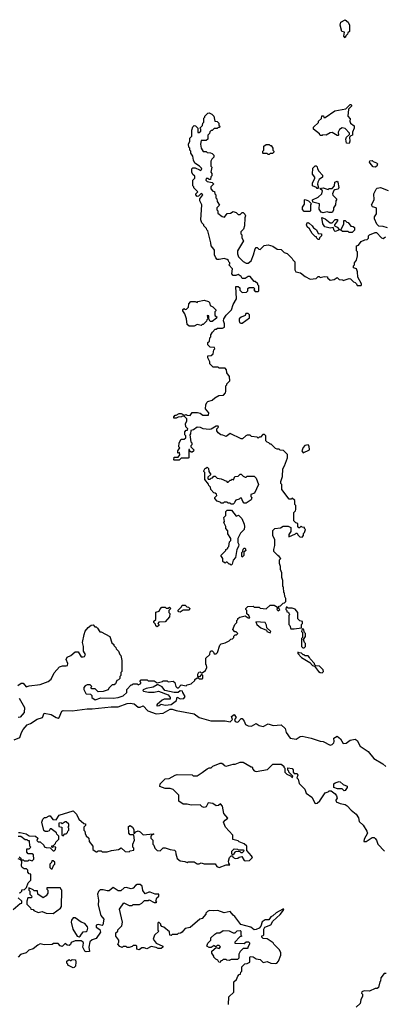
# Model space of a CAD drawing. Extents: x 1861455 to 2058065, y 200073 to 437907.
# Tile 346 of 574: x 1971100 to 1974746, y 316812 to 326670. Entities that reach past the tile are written whole.
import ezdxf

# ---------------------------------------------------------------- set-up
doc = ezdxf.new("R2010")
doc.units = 0

msp = doc.modelspace()

# ---------------------------------------------------------------- linework, layer by layer
at = {"layer": '0CON05XD'}
for points in [[(1974355, 326490), (1974342.5, 326505), (1974350, 326545), (1974321.7, 326551.7), (1974306.7, 326615), (1974312.5, 326645), (1974355, 326670), (1974386.2, 326645), (1974400, 326615), (1974397, 326553), (1974381.7, 326538.3), (1974380, 326525), (1974361.7, 326508.3), (1974355, 326490)], [(1974395, 325430), (1974370, 325435), (1974362.5, 325475), (1974370, 325495), (1974398.3, 325521.7), (1974400, 325535), (1974355, 325580), (1974325, 325586.7), (1974300, 325570), (1974286.7, 325545), (1974290, 325515), (1974285, 325510), (1974275, 325510), (1974225, 325540), (1974205, 325537.5), (1974165, 325512.5), (1974132.5, 325517.5), (1974125, 325510), (1974105, 325510), (1974098.3, 325528.3), (1974040, 325575), (1974040, 325595), (1974088.3, 325641.7), (1974090, 325655), (1974118.3, 325681.7), (1974121.7, 325708.3), (1974138.3, 325708.3), (1974141.7, 325691.7), (1974155, 325690), (1974253, 325757), (1974361.7, 325778.3), (1974405, 325820), (1974415, 325820), (1974420, 325815), (1974417.5, 325805), (1974390, 325775), (1974382.5, 325705), (1974406.4, 325676.4), (1974403.3, 325655), (1974410, 325635), (1974445, 325607.5), (1974446.2, 325585), (1974430, 325545), (1974430, 325515), (1974411.7, 325508.3), (1974400, 325495), (1974402.5, 325455), (1974395, 325430)], [(1972877, 322737), (1972905, 322730), (1972930.7, 322710.7), (1972989.3, 322710.7), (1972990, 322735), (1972957.5, 322775), (1972960, 322815), (1972973, 322837), (1972983, 322847), (1973025, 322860), (1973050, 322885), (1973093, 322907), (1973138.3, 322911.7), (1973157, 322933), (1973161.7, 322948.3), (1973160, 323005), (1973170, 323015), (1973170, 323025), (1973200, 323055), (1973197, 323097), (1973170, 323135), (1973167.5, 323165), (1973155, 323180), (1973095, 323180), (1973085, 323190), (1973035, 323190), (1973003, 323223), (1973002.5, 323245), (1972980, 323285), (1972980, 323305), (1973015, 323307.5), (1973036.4, 323323.6), (1973040, 323365), (1973050, 323375), (1973047, 323387), (1973005, 323390), (1972982.5, 323415), (1972983, 323437), (1972997, 323453), (1973000, 323485), (1973010, 323495), (1973010, 323515), (1973027, 323543), (1973055, 323570), (1973065, 323570), (1973078.3, 323581.7), (1973129.3, 323580.7), (1973147, 323593), (1973147.5, 323625), (1973137.5, 323655), (1973142.5, 323675), (1973165, 323712.5), (1973217.5, 323765), (1973235, 323820), (1973267.5, 323875), (1973261.7, 323998.3), (1973285, 324000), (1973300, 323985), (1973301.7, 323961.7), (1973325, 323940), (1973368.3, 323941.7), (1973380, 323955), (1973381.7, 323978.3), (1973395, 323990), (1973438.3, 323988.3), (1973450, 323975), (1973440, 323965), (1973455, 323950), (1973485, 323950), (1973490, 323955), (1973490, 324005), (1973480, 324015), (1973480, 324025), (1973455, 324050), (1973445, 324050), (1973405, 324100), (1973385, 324100), (1973355, 324080), (1973325, 324080), (1973315, 324100), (1973285, 324120), (1973261.7, 324108.3), (1973235, 324110), (1973222.5, 324125), (1973227, 324177), (1973190, 324215), (1973200, 324225), (1973200, 324235), (1973190, 324245), (1973188.3, 324258.3), (1973175, 324270), (1973145, 324277.5), (1973095, 324267.5), (1973075, 324270), (1973060, 324285), (1973047.5, 324315), (1973047, 324363), (1973041.7, 324371.7), (1973013.3, 324405), (1973012.5, 324435), (1972980, 324555), (1972970, 324565), (1972968.3, 324578.3), (1972940, 324605), (1972940, 324615), (1972920, 324635), (1972912.5, 324665), (1972922.5, 324815), (1972900, 324855), (1972900, 324875), (1972930, 324915), (1972915, 324930), (1972888.3, 324901.7), (1972875, 324900), (1972860, 324915), (1972860, 324925), (1972880, 324945), (1972840, 324985), (1972840, 324995), (1972830, 325005), (1972830, 325065), (1972850, 325085), (1972850, 325105), (1972831.7, 325121.7), (1972823, 325143), (1972823, 325177), (1972833, 325187), (1972855, 325187.5), (1972898.3, 325168.3), (1972905, 325160), (1972920, 325175), (1972917.5, 325185), (1972897.5, 325205), (1972852.5, 325235), (1972837.5, 325265), (1972832.5, 325305), (1972810, 325335), (1972810, 325355), (1972800, 325365), (1972800, 325385), (1972793, 325393), (1972787.5, 325425), (1972800, 325455), (1972800, 325485), (1972820, 325505), (1972820, 325565), (1972831.7, 325598.3), (1972845, 325610), (1972858.3, 325608.3), (1972880, 325585), (1972881.7, 325541.7), (1972895, 325540), (1972910, 325555), (1972910, 325575), (1972900, 325585), (1972928.3, 325611.7), (1972930, 325635), (1972940, 325645), (1972940, 325685), (1972950, 325695), (1972950, 325705), (1972980, 325735), (1972995, 325736.7), (1973020, 325725), (1973040, 325705), (1973050, 325655), (1973075, 325650), (1973090, 325635), (1973090, 325615), (1973100, 325605), (1973098.3, 325591.7), (1973085, 325590), (1973075, 325580), (1973045, 325580), (1973025, 325560), (1973015, 325560), (1973001.7, 325548.3), (1972998.3, 325531.7), (1972980, 325515), (1972980, 325475), (1972965, 325460), (1972915, 325460), (1972907.5, 325425), (1972913.6, 325383.6), (1972935, 325350), (1972965, 325350), (1972975, 325340), (1973007, 325337), (1973025, 325330), (1973040, 325315), (1973040, 325295), (1973020, 325275), (1973010, 325255), (1973010, 325205), (1973020, 325195), (1973010, 325145), (1973021.7, 325131.7), (1973021.7, 325108.3), (1973013, 325097), (1973008.3, 325071.7), (1972995, 325070), (1972985, 325080), (1972965, 325080), (1972960, 325065), (1972975, 325050), (1973025, 325040), (1973038.3, 325028.3), (1973038.3, 325021.7), (1973011.7, 324998.3), (1973010, 324975), (1973031.7, 324951.7), (1973048.3, 324948.3), (1973050, 324925), (1973060, 324915), (1973060, 324885), (1973070, 324875), (1973075, 324850), (1973097.5, 324812.5), (1973073, 324787), (1973070, 324765), (1973080, 324755), (1973081.7, 324731.7), (1973125, 324700), (1973147, 324693), (1973175, 324730), (1973207, 324733), (1973235, 324750), (1973265, 324740), (1973285, 324720), (1973305, 324720), (1973325, 324740), (1973335, 324740), (1973351.7, 324721.7), (1973357.5, 324705), (1973350, 324685), (1973347.5, 324605), (1973338.3, 324571.7), (1973310, 324545), (1973310, 324525), (1973320, 324515), (1973320, 324485), (1973337.5, 324455), (1973277.5, 324355), (1973276.7, 324325), (1973287.5, 324295), (1973335, 324247.5), (1973365, 324232.5), (1973385, 324232.5), (1973413.6, 324256.4), (1973437.5, 324315), (1973453.6, 324376.4), (1973465, 324390), (1973475, 324390), (1973491.7, 324371.7), (1973505, 324370), (1973545, 324410), (1973585, 324416.7), (1973631.7, 324401.7), (1973675, 324372.5), (1973715, 324370), (1973745, 324340), (1973775, 324330), (1973825, 324280), (1973830, 324265), (1973850, 324245), (1973852.5, 324165), (1973860, 324145), (1973907, 324137), (1973955, 324097.5), (1974005, 324072.5), (1974065, 324080), (1974085, 324100), (1974095, 324100), (1974105, 324090), (1974145, 324100), (1974177, 324097), (1974180, 324085), (1974205, 324062.5), (1974245, 324070), (1974275, 324087.5), (1974295, 324070), (1974327, 324067), (1974335, 324060), (1974395, 324080), (1974407, 324077), (1974440, 324045), (1974455, 324040), (1974470, 324025), (1974475, 324010), (1974515, 324010), (1974520, 324015), (1974517, 324027), (1974483, 324093), (1974480, 324145), (1974470, 324175), (1974440, 324185), (1974440, 324205), (1974450, 324215), (1974450, 324235), (1974467, 324263), (1974477.5, 324305), (1974480, 324345), (1974470, 324355), (1974470, 324405), (1974488.3, 324411.7), (1974515, 324450), (1974553, 324467), (1974575, 324470), (1974588.3, 324481.7), (1974590, 324505), (1974600, 324515), (1974655, 324540), (1974668.3, 324538.3), (1974720, 324485), (1974735, 324480), (1974760, 324495)], [(1973595, 325320), (1973585, 325320), (1973575, 325330), (1973535, 325330), (1973530, 325335), (1973530, 325355), (1973540, 325365), (1973540, 325405), (1973565, 325420), (1973595, 325420), (1973605, 325410), (1973615, 325410), (1973630, 325385), (1973630, 325365), (1973640, 325355), (1973640, 325345), (1973628.3, 325331.7), (1973605, 325330), (1973595, 325320)], [(1974085, 324980), (1974075, 324980), (1974068.3, 324988.3), (1974030, 325005), (1974028.3, 325031.7), (1974052.5, 325085), (1974052.5, 325095), (1974030, 325125), (1974032.5, 325185), (1974054.1, 325205.9), (1974065.8, 325205.8), (1974076.4, 325196.4), (1974078.3, 325178.3), (1974093, 325153), (1974130, 325115), (1974130, 325095), (1974095, 325070), (1974082.5, 325045), (1974080, 325025), (1974090, 324985), (1974085, 324980)], [(1974655, 325192.5), (1974635, 325197.5), (1974615, 325220), (1974600, 325245), (1974601.7, 325258.3), (1974625, 325260), (1974635, 325250), (1974668.3, 325238.3), (1974677.5, 325227.5), (1974672.5, 325205), (1974655, 325192.5)], [(1974135, 324737.5), (1974115, 324742.5), (1974093.9, 324773.9), (1974100, 324825), (1974031.7, 324841.7), (1974030, 324865), (1974085, 324892.5), (1974121.2, 324925), (1974130, 324955), (1974101.7, 324978.3), (1974135, 324987.5), (1974185, 324970), (1974195, 324980), (1974225, 324980), (1974247.5, 325005), (1974252.5, 325045), (1974275, 325052.5), (1974282.5, 325045), (1974291.7, 324988.3), (1974285, 324972.5), (1974253, 324967), (1974241.7, 324958.3), (1974230, 324925), (1974231.7, 324911.7), (1974270, 324875), (1974270, 324865), (1974263, 324857), (1974257.5, 324815), (1974237.5, 324785), (1974237, 324763), (1974225, 324740), (1974195, 324740), (1974175, 324747.5), (1974135, 324737.5)], [(1974777, 324587), (1974735, 324600), (1974691.7, 324601.7), (1974673, 324623), (1974650, 324675), (1974650, 324695), (1974667.5, 324725), (1974670, 324775), (1974666.7, 324786.7), (1974630, 324795), (1974620, 324815), (1974646.7, 324865), (1974643.3, 324925), (1974665, 324972.5), (1974676.4, 324983.6), (1974708.3, 324988.3), (1974785, 324961.2)], [(1974005, 324750), (1973945, 324750), (1973928.3, 324768.3), (1973928.3, 324791.7), (1973947, 324823), (1973950, 324865), (1973955, 324870), (1973990, 324855), (1974020, 324825), (1974010, 324815), (1974010, 324755), (1974005, 324750)], [(1974095, 324470), (1974085, 324470), (1974070, 324485), (1974070, 324495), (1974055, 324500), (1974025, 324530), (1973997.5, 324575), (1973976.4, 324596.4), (1973966.7, 324615), (1973973.8, 324636.2), (1973985, 324640), (1973995, 324633.8), (1974025.9, 324605.9), (1974037, 324587), (1974070, 324565), (1974085, 324530), (1974120, 324525), (1974120, 324505), (1974100, 324485), (1974095, 324470)], [(1974255, 324550), (1974245, 324560), (1974235, 324590), (1974205, 324582.5), (1974152.5, 324595), (1974132.5, 324625), (1974121.7, 324688.3), (1974155, 324677.5), (1974205, 324637.5), (1974225, 324637.5), (1974255, 324670), (1974278.3, 324668.3), (1974277.5, 324655), (1974250, 324615), (1974250, 324605), (1974275, 324592.5), (1974300, 324565), (1974265, 324552.5), (1974255, 324550)], [(1974425, 324540), (1974395, 324540), (1974385, 324550), (1974328.3, 324548.3), (1974311.7, 324561.7), (1974342.5, 324625), (1974341.7, 324658.3), (1974355, 324660), (1974373, 324643), (1974385, 324640), (1974411.7, 324601.7), (1974435, 324600), (1974448.3, 324588.3), (1974447, 324563), (1974425, 324540)], [(1972845, 323603.3), (1972795, 323603.3), (1972775, 323620), (1972767.5, 323675), (1972750, 323725), (1972730, 323755), (1972731.7, 323768.3), (1972745, 323780), (1972755, 323770), (1972768.3, 323771.7), (1972787, 323793), (1972790, 323825), (1972813, 323847), (1972855, 323850), (1972875, 323840), (1972883, 323847), (1972945, 323862.5), (1972987, 323847), (1972997, 323837), (1973005, 323810), (1973030, 323795), (1973060, 323765), (1973060, 323755), (1973050, 323745), (1973050, 323715), (1973053.6, 323703.6), (1973070, 323695), (1973067, 323683), (1973025, 323650), (1973005, 323650), (1972990, 323675), (1972990, 323705), (1972975, 323710), (1972980, 323675), (1972970, 323665), (1972968.3, 323651.7), (1972935, 323620), (1972925, 323620), (1972915, 323610), (1972875, 323617.5), (1972845, 323603.3)], [(1973310.7, 323630.7), (1973325, 323632.5), (1973397.5, 323685), (1973397.5, 323715), (1973385, 323730), (1973361.7, 323728.3), (1973355, 323710), (1973315, 323693.3), (1973296.2, 323675), (1973293.8, 323655), (1973299.3, 323639.3), (1973310.7, 323630.7)], [(1971080, 320005), (1971115, 320026.7), (1971136.1, 320026.1), (1971165, 319990), (1971195, 320000), (1971305, 320013.3), (1971385, 320043.3), (1971415, 320067.5), (1971445, 320132.5), (1971497.5, 320192.5), (1971527.5, 320202.5), (1971565, 320199.4), (1971577.1, 320205), (1971580, 320225), (1971566.2, 320265), (1971575, 320287.5), (1971610, 320305), (1971655, 320340), (1971685, 320340), (1971715, 320292.5), (1971735, 320290), (1971747.5, 320295), (1971756.7, 320315), (1971738.3, 320348.3), (1971737.5, 320395), (1971727.5, 320435), (1971743.3, 320515), (1971755, 320547.5), (1971784.1, 320585.9), (1971815, 320607.5), (1971835, 320610), (1971851.7, 320591.7), (1971865, 320590), (1971878.3, 320578.3), (1971901.7, 320541.7), (1971915, 320540), (1972000, 320495), (1972021.7, 320431.7), (1972040, 320415), (1972040, 320405), (1972060, 320385), (1972065, 320370), (1972088.3, 320348.3), (1972100, 320315), (1972110, 320305), (1972122.5, 320255), (1972120, 320145), (1972110, 320135), (1972110, 320105), (1972100, 320095), (1972100, 320075), (1972088.3, 320061.7), (1972070, 320055), (1972058.3, 320021.7), (1972045, 320010), (1972025, 320010), (1971991.7, 319978.3), (1971985, 319960), (1971935, 319942.5), (1971885, 319940), (1971855, 319970), (1971821.7, 319971.7), (1971810, 319985), (1971820, 319995), (1971805, 320010), (1971775, 320010), (1971755, 320000), (1971740, 319985), (1971740, 319965), (1971760, 319925), (1971765, 319920), (1971808.3, 319918.3), (1971820, 319905), (1971820, 319885), (1971855, 319862), (1971910.5, 319879.5), (1972035, 319877.5), (1972085, 319884.3), (1972135, 319900), (1972170, 319935), (1972170, 319965), (1972215, 320010), (1972225, 320010), (1972235, 320020), (1972275, 320020), (1972285, 320010), (1972310, 320025), (1972310, 320035), (1972300, 320045), (1972315, 320060), (1972375, 320060), (1972385, 320050), (1972445, 320050), (1972475, 320030), (1972527, 320043), (1972535, 320050), (1972575, 320050), (1972585, 320040), (1972635, 320047.5), (1972652.5, 320035), (1972660, 319995), (1972675, 319980), (1972688.3, 319981.7), (1972715, 320010), (1972765, 320000), (1972775, 320010), (1972815, 320020), (1972850, 320055), (1972850, 320065), (1972875, 320080), (1972885, 320080), (1972895, 320070), (1972925, 320070), (1972930, 320075), (1972930, 320105), (1972925, 320110), (1972915, 320110), (1972898.3, 320091.7), (1972885, 320090), (1972880, 320095), (1972883, 320117), (1972893, 320137), (1972905, 320140), (1972915, 320130), (1972925, 320130), (1972957.5, 320155), (1972970, 320185), (1972967, 320207), (1972960, 320215), (1972963, 320277), (1973000, 320315), (1973005, 320340), (1973015, 320350), (1973025, 320350), (1973038.3, 320338.3), (1973045, 320320), (1973065, 320320), (1973077, 320333), (1973103, 320407), (1973115, 320420), (1973155, 320430), (1973195, 320450), (1973211.7, 320468.3), (1973228.3, 320471.7), (1973240, 320485), (1973241.7, 320498.3), (1973255, 320510), (1973268.3, 320511.7), (1973280, 320525), (1973265, 320540), (1973251.7, 320541.7), (1973232.5, 320565), (1973250, 320615), (1973270, 320635), (1973270, 320655), (1973280, 320665), (1973280, 320675), (1973303, 320687), (1973355, 320700), (1973385, 320680), (1973400, 320680), (1973390, 320705), (1973372.5, 320722.5), (1973370, 320755), (1973360, 320765), (1973360, 320775), (1973380, 320795), (1973435, 320800), (1973445, 320790), (1973495, 320790), (1973505, 320780), (1973565, 320772.5), (1973605, 320810), (1973645, 320810), (1973678.3, 320788.3), (1973670, 320765), (1973685, 320752.5), (1973700, 320765), (1973690, 320775), (1973691.7, 320798.3), (1973708.3, 320801.7), (1973735, 320830), (1973748.3, 320831.7), (1973760, 320845), (1973760, 320875), (1973750, 320895), (1973747, 320927), (1973740, 320935), (1973737, 320987), (1973730, 320995), (1973732.5, 321055), (1973722.5, 321085), (1973721.7, 321131.7), (1973707.5, 321165), (1973707.5, 321195), (1973697.5, 321225), (1973698.3, 321261.7), (1973710, 321275), (1973696.4, 321296.4), (1973680, 321305), (1973640, 321345), (1973640, 321365), (1973652.5, 321405), (1973652.5, 321465), (1973633, 321503), (1973630, 321555), (1973653, 321577), (1973707, 321583), (1973735, 321600), (1973785, 321600), (1973810, 321585), (1973810, 321545), (1973790, 321515), (1973791.7, 321491.7), (1973858.3, 321521.7), (1973865, 321530), (1973875, 321530), (1973881.7, 321511.7), (1973901.7, 321491.7), (1973925, 321490), (1973940, 321505), (1973940, 321525), (1973950, 321535), (1973960, 321565), (1973950, 321575), (1973950, 321585), (1973925, 321590), (1973915, 321600), (1973898.3, 321581.7), (1973891.7, 321581.7), (1973880, 321595), (1973880, 321625), (1973861.7, 321631.7), (1973841.7, 321651.7), (1973840, 321735), (1973857, 321753), (1973860, 321765), (1973860, 321805), (1973850, 321815), (1973850, 321855), (1973825, 321880), (1973815, 321870), (1973795, 321870), (1973720, 321965), (1973720, 322015), (1973710, 322025), (1973710, 322045), (1973727.5, 322095), (1973732.5, 322175), (1973746.7, 322205), (1973777, 322283), (1973778.3, 322318.3), (1973738.3, 322358.3), (1973705, 322360), (1973695, 322370), (1973675, 322370), (1973658.3, 322378.3), (1973615, 322420), (1973605, 322420), (1973590, 322435), (1973575, 322440), (1973560, 322455), (1973560, 322505), (1973548.3, 322518.3), (1973531.7, 322518.3), (1973508.3, 322491.7), (1973495, 322490), (1973485, 322480), (1973475, 322490), (1973418.3, 322498.3), (1973405, 322510), (1973375, 322510), (1973360, 322505), (1973327.5, 322472.5), (1973315, 322473.3), (1973205, 322526.7), (1973165, 322497.5), (1973131.7, 322511.7), (1973113, 322513), (1973083.6, 322533.6), (1973070, 322555), (1973070, 322575), (1973088.3, 322591.7), (1973085, 322600), (1973065, 322600), (1973015, 322570), (1972995, 322567.5), (1972935, 322572.5), (1972907, 322587), (1972875, 322590), (1972837, 322563), (1972811.7, 322558.3), (1972807.5, 322525), (1972800, 322515), (1972813, 322443), (1972820, 322435), (1972820, 322415), (1972810, 322405), (1972810, 322395), (1972840, 322365), (1972838.3, 322351.7), (1972825, 322340), (1972815, 322340), (1972801.7, 322351.7), (1972798.3, 322368.3), (1972791.7, 322368.3), (1972790, 322285), (1972785, 322280), (1972715, 322280), (1972695, 322260), (1972645, 322260), (1972640, 322265), (1972645, 322290), (1972685, 322290), (1972700, 322315), (1972698.3, 322338.3), (1972685, 322330), (1972680, 322335), (1972680, 322355), (1972700, 322385), (1972692.5, 322395), (1972693.3, 322435), (1972715, 322470), (1972745, 322470), (1972760, 322485), (1972760, 322505), (1972750, 322515), (1972752.5, 322545), (1972765, 322560), (1972778.3, 322561.7), (1972780, 322575), (1972763, 322593), (1972757.5, 322625), (1972770, 322655), (1972770, 322675), (1972748.3, 322698.3), (1972725, 322700), (1972717, 322693), (1972685, 322690), (1972665, 322680), (1972641.7, 322681.7), (1972640, 322695), (1972655, 322710), (1972665, 322710), (1972695, 322727.5), (1972715, 322727.5), (1972745, 322710), (1972765, 322717.5), (1972775, 322710), (1972805, 322707.5), (1972825, 322737.5), (1972877, 322737)], [(1973935, 322333.3), (1973997.5, 322365), (1973995, 322400), (1973985, 322413.3), (1973951.7, 322408.3), (1973933.9, 322386.1), (1973922.5, 322355), (1973935, 322333.3)], [(1973235, 321820), (1973215, 321820), (1973205, 321830), (1973185, 321830), (1973175, 321840), (1973145, 321840), (1973135, 321830), (1973115, 321830), (1973105, 321840), (1973075, 321850), (1973050, 321875), (1973053, 321887), (1973070, 321905), (1973068.3, 321918.3), (1973055, 321930), (1973041.7, 321931.7), (1973010, 321965), (1973008.3, 321988.3), (1972990, 322005), (1972988.3, 322018.3), (1972950, 322065), (1972950, 322135), (1972940, 322145), (1972940, 322155), (1972955, 322180), (1972965, 322180), (1972975, 322190), (1972988.3, 322178.3), (1972990, 322145), (1973010, 322115), (1972981.7, 322088.3), (1972980, 322075), (1972985, 322070), (1973005, 322070), (1973015, 322080), (1973028.3, 322081.7), (1973041.7, 322098.3), (1973055, 322100), (1973075, 322080), (1973115, 322072.5), (1973168.3, 322048.3), (1973175, 322040), (1973185, 322040), (1973205, 322060), (1973215, 322060), (1973225, 322070), (1973238.3, 322061.7), (1973250, 322095), (1973285, 322100), (1973305, 322120), (1973315, 322120), (1973335, 322100), (1973355, 322090), (1973365, 322090), (1973375, 322100), (1973445, 322100), (1973465, 322080), (1973487.5, 322015), (1973449.3, 321930.7), (1973410, 321915), (1973410, 321895), (1973420, 321885), (1973416.4, 321863.6), (1973365, 321830), (1973345, 321830), (1973330, 321845), (1973318.3, 321878.3), (1973305, 321880), (1973295, 321870), (1973261.7, 321858.3), (1973250, 321845), (1973248.3, 321831.7), (1973235, 321820)], [(1973215, 321210), (1973205, 321220), (1973195, 321220), (1973175, 321240), (1973165, 321240), (1973155, 321230), (1973145, 321240), (1973135, 321240), (1973130, 321245), (1973130, 321275), (1973110, 321305), (1973160, 321355), (1973160, 321365), (1973180, 321375), (1973180, 321385), (1973190, 321395), (1973198.3, 321441.7), (1973210, 321455), (1973210, 321475), (1973183, 321523), (1973181.7, 321551.7), (1973160, 321575), (1973160, 321595), (1973142.5, 321635), (1973147.5, 321645), (1973140, 321685), (1973160, 321705), (1973160, 321745), (1973175, 321760), (1973218.3, 321758.3), (1973265, 321700), (1973288.3, 321708.3), (1973320, 321675), (1973345, 321620), (1973348.8, 321595), (1973343.3, 321565), (1973309.3, 321530.7), (1973280, 321475), (1973280, 321435), (1973290, 321415), (1973287.5, 321395), (1973270, 321365), (1973257.5, 321285), (1973235, 321260), (1973225, 321220), (1973215, 321210)], [(1973325, 321290), (1973320, 321295), (1973320, 321335), (1973330, 321345), (1973335, 321370), (1973345, 321380), (1973355, 321380), (1973360, 321355), (1973341.7, 321338.3), (1973340, 321305), (1973325, 321290)], [(1972475, 320590), (1972461.7, 320601.7), (1972458.3, 320618.3), (1972440, 320635), (1972441.7, 320648.3), (1972460, 320665), (1972461.7, 320738.3), (1972495, 320750), (1972500, 320765), (1972523, 320787), (1972555, 320790), (1972565, 320780), (1972585, 320780), (1972598.3, 320788.3), (1972610, 320775), (1972590, 320755), (1972590, 320735), (1972600, 320725), (1972598.3, 320691.7), (1972555, 320640), (1972491.7, 320638.3), (1972480, 320625), (1972490, 320615), (1972490, 320605), (1972475, 320590)], [(1972705, 320740), (1972691.7, 320741.7), (1972680, 320755), (1972718.3, 320791.7), (1972725, 320810), (1972755, 320810), (1972771.7, 320791.7), (1972788.3, 320788.3), (1972800, 320775), (1972795, 320760), (1972735, 320760), (1972705, 320740)], [(1973811.7, 320571.7), (1973845, 320572.5), (1973918.3, 320581.7), (1973920, 320615), (1973930, 320625), (1973930, 320645), (1973901.7, 320651.7), (1973881.7, 320671.7), (1973880, 320735), (1973855, 320770), (1973825, 320780), (1973785, 320780), (1973775, 320790), (1973765, 320790), (1973760, 320765), (1973770, 320755), (1973771.7, 320741.7), (1973788.3, 320738.3), (1973790, 320725), (1973800, 320715), (1973790, 320705), (1973790, 320615), (1973800, 320605), (1973811.7, 320571.7)], [(1973605, 320530), (1973610, 320545), (1973572.5, 320582.5), (1973569.3, 320609.3), (1973556.4, 320636.4), (1973460, 320640), (1973472.5, 320615), (1973510.7, 320580.7), (1973568.3, 320558.3), (1973570, 320545), (1973605, 320530)], [(1973945, 320380), (1973960, 320395), (1973960, 320425), (1973950, 320435), (1973940, 320465), (1973960, 320495), (1973960, 320525), (1973950, 320535), (1973938.3, 320568.3), (1973925, 320570), (1973920, 320545), (1973930, 320535), (1973930, 320485), (1973920, 320475), (1973920, 320395), (1973931.7, 320381.7), (1973945, 320380)], [(1974125, 320130), (1974137, 320143), (1974135, 320160), (1974097, 320197), (1974061.7, 320201.7), (1974050, 320215), (1974050, 320225), (1974005, 320270), (1974000, 320285), (1973985, 320300), (1973955, 320300), (1973945, 320310), (1973935, 320310), (1973918.3, 320328.3), (1973895, 320330), (1973881.7, 320338.3), (1973880, 320325), (1973920, 320285), (1974003, 320233), (1974030, 320205), (1974048.3, 320198.3), (1974090, 320145), (1974105, 320133.8), (1974125, 320130)], [(1972475, 319799.2), (1972495, 319803.3), (1972515, 319817.5), (1972555, 319806.9), (1972616.2, 319815), (1972666.7, 319855), (1972675, 319887.5), (1972705, 319871.2), (1972742.5, 319875), (1972753.3, 319895), (1972730, 319935), (1972728.3, 319948.3), (1972705, 319950), (1972685, 319932.5), (1972645, 319932.5), (1972553, 319953), (1972525, 319990), (1972485, 320010), (1972475, 320010), (1972435, 319987.5), (1972365, 319972.5), (1972335, 319960), (1972330, 319955), (1972338.3, 319948.3), (1972387.3, 319937.3), (1972445, 319937.5), (1972488.3, 319948.3), (1972585, 319910), (1972603.8, 319885), (1972603.3, 319866.7), (1972545, 319866.2), (1972525, 319858.8), (1972473.3, 319815), (1972469.2, 319805), (1972475, 319799.2)], [(1971045, 319459.6), (1971100.3, 319485), (1971116.5, 319535), (1971134.7, 319565), (1971175, 319612), (1971206.9, 319623.1), (1971275, 319665.6), (1971328.8, 319685), (1971345, 319728.8), (1971415, 319715.3), (1971465, 319683.4), (1971485, 319677.3), (1971495.2, 319684.8), (1971522, 319748), (1971535, 319754.3), (1971625, 319751.9), (1971775, 319771.1), (1971825, 319768.9), (1972015, 319790), (1972085, 319792.2), (1972175, 319822.7), (1972203.2, 319826.8), (1972245, 319822.1), (1972285, 319787.2), (1972305, 319786.8), (1972335, 319799.2), (1972382.1, 319752.1), (1972465, 319719.6), (1972535, 319728.2), (1972605, 319766.2), (1972625, 319767.2), (1972663.3, 319755), (1972845, 319720.4), (1972895, 319684.4), (1973010.9, 319650.9), (1973155, 319649.4), (1973205, 319638.9), (1973226.7, 319665), (1973219.2, 319695), (1973245, 319714.2), (1973265.5, 319685), (1973246.7, 319665), (1973256.2, 319645), (1973275, 319637.5), (1973285, 319640), (1973315, 319672.5), (1973325, 319673.8), (1973345, 319646.7), (1973357.9, 319615), (1973385, 319599.4), (1973417.1, 319597.1), (1973465, 319623.3), (1973495, 319603.1), (1973535, 319592.5), (1973585, 319619.2), (1973635, 319602.9), (1973715, 319610.6), (1973754, 319575), (1973765.7, 319535), (1973805, 319478), (1973865, 319465.8), (1973905, 319494.2), (1973925, 319497.5), (1974015, 319476.9), (1974103.4, 319446.6), (1974135, 319442.5), (1974205, 319405.8), (1974225, 319414.2), (1974240.3, 319429.7), (1974246.7, 319445), (1974243.3, 319476.7), (1974273.6, 319496.4), (1974309.3, 319469.3), (1974335, 319423.3), (1974365, 319426.7), (1974405, 319456), (1974455.8, 319465.8), (1974475, 319452.5), (1974505, 319396.2), (1974583.9, 319343.9), (1974642.3, 319272.3), (1974730.5, 319220.5), (1974762.3, 319192.3)], [(1971095, 319875.9), (1971146.5, 319785), (1971145, 319734.2), (1971105, 319686), (1971085, 319682.9)], [(1972660.7, 318319.3), (1972675, 318272.5), (1972705, 318247.5), (1972751.7, 318241.7), (1972775, 318232.5), (1972785, 318240), (1972845, 318240), (1972875, 318217.5), (1972895, 318217.5), (1972915, 318227.5), (1972945, 318220), (1973055, 318220), (1973072.5, 318192.5), (1973095, 318181.2), (1973165, 318207.5), (1973200, 318210), (1973190, 318225), (1973187.5, 318245), (1973198.3, 318281.7), (1973215, 318300), (1973228.3, 318298.3), (1973230, 318285), (1973253.8, 318273.8), (1973280, 318275), (1973295, 318286.7), (1973321.7, 318291.7), (1973343.6, 318253.6), (1973355, 318247.5), (1973397, 318253), (1973427, 318283), (1973419.3, 318299.3), (1973371.7, 318351.7), (1973370, 318395), (1973345, 318420), (1973295, 318440), (1973285, 318450), (1973231.7, 318461.7), (1973230, 318505), (1973157.5, 318585), (1973137.5, 318635), (1973153.6, 318656.4), (1973180, 318675), (1973143, 318723), (1973127, 318797), (1973108.3, 318818.3), (1973087, 318803), (1973065, 318800), (1973031.7, 318821.7), (1972985, 318830), (1972965, 318790), (1972945, 318782.5), (1972925, 318790), (1972905, 318810), (1972815, 318807.5), (1972775, 318816.7), (1972735, 318817.5), (1972690, 318845), (1972690, 318905), (1972635, 318962.5), (1972605, 318972.5), (1972555, 318972.5), (1972501.7, 318991.7), (1972505, 319020), (1972555, 319070), (1972595, 319072.5), (1972655, 319107.5), (1972675, 319112.5), (1972825, 319110), (1972835, 319100), (1972875, 319100), (1972925, 319132.5), (1972975, 319170), (1972995, 319180), (1973015, 319180), (1973030, 319195), (1973105, 319226.7), (1973120, 319225), (1973135, 319217.5), (1973145, 319202.5), (1973165, 319197.5), (1973235, 319217.5), (1973255, 319217.5), (1973303.9, 319236.1), (1973336.1, 319236.1), (1973415, 319190), (1973425, 319190), (1973430, 319165), (1973445, 319150), (1973465, 319143.3), (1973577, 319163), (1973633, 319217), (1973715, 319217.5), (1973740, 319195), (1973740, 319185), (1973750, 319175), (1973750, 319135), (1973770, 319115), (1973808.3, 319098.3), (1973820, 319085), (1973827.5, 319082.5), (1973830, 319095), (1973790, 319135), (1973790, 319145), (1973780, 319155), (1973781.7, 319178.3), (1973825, 319172.5), (1973835, 319160), (1973836.2, 319135), (1973843.6, 319123.6), (1973875, 319122.5), (1973880, 319105), (1973871.2, 319081.2), (1973886, 319065), (1973894, 319024), (1973950.5, 318965), (1973965.4, 318925.4), (1974022.2, 318885), (1974055, 318823.8), (1974075, 318827.1), (1974101.1, 318848.9), (1974155, 318930), (1974185, 318940), (1974195, 318950), (1974215, 318950), (1974255, 318920), (1974269.5, 318899.5), (1974273.8, 318875), (1974261.2, 318855), (1974265, 318840), (1974305, 318822.5), (1974355, 318812.5), (1974375, 318800), (1974416.1, 318756.1), (1974466.2, 318715), (1974487.7, 318677.7), (1974495, 318643.3), (1974536.7, 318605), (1974572.5, 318545), (1974577.5, 318525), (1974546.7, 318465), (1974541.7, 318441.7), (1974565, 318441.2), (1974625, 318481.2), (1974645, 318481.2), (1974655, 318473.3), (1974668.8, 318455), (1974683.3, 318415), (1974748.8, 318345)], [(1974345, 318950), (1974325, 318970), (1974278.3, 318968.3), (1974241.7, 318981.7), (1974241.7, 319018.3), (1974255, 319030), (1974295, 319042.5), (1974305, 319040), (1974335, 319012.5), (1974375, 318997.5), (1974375, 318982.5), (1974355, 318952.5), (1974345, 318950)], [(1971088.3, 318531.7), (1971105, 318532.5), (1971165, 318520), (1971195, 318500), (1971257, 318497), (1971280, 318475), (1971271.7, 318451.7), (1971285, 318440), (1971305, 318440), (1971340, 318405), (1971345, 318390), (1971365, 318382.5), (1971405, 318380), (1971435, 318350), (1971445, 318350), (1971458.3, 318361.7), (1971460, 318385), (1971435, 318390), (1971428.3, 318381.7), (1971420, 318385), (1971421.7, 318398.3), (1971438.3, 318401.7), (1971458.3, 318421.7), (1971460, 318435), (1971490, 318465), (1971490, 318495), (1971470, 318515), (1971468.3, 318528.3), (1971415, 318570), (1971405, 318570), (1971395, 318550), (1971377, 318543), (1971355, 318542.5), (1971341.7, 318551.7), (1971322.5, 318635), (1971330, 318665), (1971348.3, 318681.7), (1971365, 318682.5), (1971395, 318700), (1971405, 318700), (1971431.7, 318661.7), (1971465, 318660), (1971495, 318707.5), (1971635, 318750), (1971667, 318717), (1971690, 318665), (1971741.7, 318621.7), (1971758.3, 318618.3), (1971758.3, 318601.7), (1971740, 318585), (1971740, 318555), (1971750, 318545), (1971753, 318523), (1971765, 318500), (1971790, 318475), (1971793, 318443), (1971830, 318395), (1971831.7, 318361.7), (1971865, 318340), (1971875, 318340), (1971885, 318350), (1971915, 318350), (1971925, 318340), (1971975, 318337.5), (1972018.3, 318351.7), (1972087, 318363), (1972115, 318380), (1972155, 318342.5), (1972195, 318340), (1972205, 318350), (1972240, 318355), (1972240, 318375), (1972230, 318385), (1972233, 318417), (1972247.5, 318455), (1972240, 318505), (1972235, 318510), (1972205, 318510), (1972190, 318525), (1972188.3, 318591.7), (1972205, 318602.5), (1972227.5, 318585), (1972241.7, 318561.7), (1972240, 318525), (1972245, 318520), (1972261.7, 318538.3), (1972285, 318547.5), (1972305, 318537.5), (1972335, 318510), (1972435, 318520), (1972440, 318515), (1972421.7, 318508.3), (1972410, 318495), (1972410, 318475), (1972430, 318455), (1972430, 318415), (1972440, 318405), (1972450, 318375), (1972475, 318353.3), (1972505, 318347.5), (1972535, 318380), (1972555, 318380), (1972605, 318363.3), (1972647, 318357), (1972657, 318347), (1972660.7, 318319.3)], [(1971535, 318500), (1971551.7, 318518.3), (1971565, 318520), (1971578.3, 318531.7), (1971580, 318545), (1971590, 318555), (1971590, 318575), (1971580, 318585), (1971590, 318595), (1971590, 318615), (1971565, 318640), (1971555, 318640), (1971525, 318620), (1971515, 318630), (1971490, 318625), (1971491.7, 318591.7), (1971520, 318585), (1971520, 318505), (1971535, 318500)], [(1971095, 318290), (1971110, 318275), (1971110, 318260), (1971135, 318260), (1971145, 318250), (1971185, 318250), (1971195, 318260), (1971225, 318250), (1971240, 318265), (1971238.3, 318308.3), (1971225, 318320), (1971185, 318320), (1971170, 318335), (1971171.7, 318368.3), (1971195, 318370), (1971210, 318385), (1971200, 318395), (1971198.3, 318448.3), (1971185, 318450), (1971175, 318460), (1971155, 318460), (1971111.7, 318491.7), (1971083, 318493)], [(1973235, 318310), (1973220, 318315), (1973220, 318345), (1973245, 318370), (1973277, 318367), (1973285, 318360), (1973335, 318360), (1973340, 318355), (1973338.3, 318341.7), (1973325, 318330), (1973315, 318330), (1973305, 318340), (1973265, 318342.5), (1973250, 318335), (1973235, 318310)], [(1971095, 317930), (1971108.3, 317931.7), (1971120, 317945), (1971121.7, 317958.3), (1971148.3, 317961.7), (1971168.3, 317981.7), (1971183, 318027), (1971210, 318055), (1971210, 318115), (1971195, 318120), (1971180, 318135), (1971180, 318155), (1971168.3, 318168.3), (1971145, 318167.5), (1971123.6, 318183.6), (1971117.5, 318195), (1971120, 318245), (1971110, 318260), (1971085, 318270)], [(1971425, 318170), (1971441.7, 318208.3), (1971450, 318215), (1971450, 318235), (1971435, 318250), (1971421.7, 318248.3), (1971418.3, 318231.7), (1971400, 318215), (1971401.7, 318181.7), (1971415, 318170), (1971425, 318170)], [(1973188.3, 316811.7), (1973193, 316887), (1973240, 316935), (1973241.7, 317038.3), (1973268.3, 317061.7), (1973280, 317095), (1973295, 317110), (1973307, 317113), (1973310, 317135), (1973320, 317145), (1973321.7, 317188.3), (1973351.7, 317218.3), (1973375, 317220), (1973400, 317235), (1973400, 317285), (1973405, 317290), (1973435, 317287.5), (1973465, 317267.5), (1973505, 317260), (1973535, 317232.5), (1973575, 317240), (1973613, 317223), (1973655, 317220), (1973670, 317225), (1973687, 317243), (1973712.5, 317305), (1973711.7, 317331.7), (1973695, 317360), (1973640, 317415), (1973636.4, 317426.4), (1973615, 317442.5), (1973575, 317467.5), (1973535, 317472.5), (1973520, 317485), (1973521.7, 317498.3), (1973535, 317500), (1973541.7, 317508.3), (1973541.2, 317565), (1973551.2, 317585), (1973611.2, 317608.8), (1973630, 317645), (1973705, 317712), (1973736.7, 317755), (1973740, 317765), (1973732.5, 317765), (1973665, 317726.9), (1973630.2, 317699.8), (1973612.2, 317687.8), (1973591.1, 317658.9), (1973555, 317657.5), (1973525, 317637.5), (1973510, 317595), (1973494.1, 317575.9), (1973465, 317560), (1973445, 317557.5), (1973410, 317585), (1973310.7, 317610.7), (1973253, 317693), (1973233.6, 317703.6), (1973205, 317740), (1973145, 317727.5), (1973081.7, 317751.7), (1973035, 317747.5), (1972997, 317753), (1972977, 317743), (1972960, 317725), (1972960, 317715), (1972925, 317670), (1972900, 317665), (1972805, 317580), (1972755, 317570), (1972730, 317545), (1972726.4, 317533.6), (1972707, 317523), (1972685, 317520), (1972675, 317510), (1972625, 317510), (1972615, 317500), (1972600, 317505), (1972598.3, 317538.3), (1972540, 317585), (1972521.7, 317591.7), (1972510, 317605), (1972510, 317615), (1972495, 317630), (1972485, 317630), (1972480, 317625), (1972480, 317555), (1972490, 317545), (1972446.8, 317503.2), (1972436, 317465), (1972463.3, 317423.3), (1972530, 317395), (1972530, 317385), (1972515, 317370), (1972485, 317370), (1972465, 317382.5), (1972415, 317390), (1972371.7, 317368.3), (1972345, 317377.5), (1972323, 317377), (1972295, 317357.5), (1972270, 317365), (1972270, 317395), (1972265, 317400), (1972235, 317400), (1972225, 317390), (1972195, 317380), (1972175, 317380), (1972165, 317390), (1972135, 317390), (1972125, 317382.5), (1972101.7, 317391.7), (1972080, 317415), (1972090, 317435), (1972090, 317455), (1972060, 317495), (1972060, 317515), (1972063, 317527), (1972080, 317545), (1972081.7, 317558.3), (1972105, 317580), (1972121.7, 317598.3), (1972127.5, 317635), (1972097.5, 317765), (1972141.7, 317828.3), (1972195, 317800), (1972225, 317800), (1972235, 317810), (1972297, 317813), (1972320, 317825), (1972348.3, 317851.7), (1972385, 317850), (1972395, 317860), (1972445, 317830), (1972465, 317830), (1972470, 317835), (1972460, 317845), (1972473, 317877), (1972490, 317895), (1972490, 317915), (1972455, 317916.7), (1972405, 317936.2), (1972390, 317935), (1972355, 317917.5), (1972331.2, 317951.2), (1972323.3, 317995), (1972305, 318012.5), (1972275, 318012.5), (1972258, 318002), (1972235, 317973.8), (1972215, 317968.8), (1972165, 317980.6), (1972145, 317978.1), (1972113, 317947), (1972085, 317950), (1972035, 317982.5), (1971995, 317947.5), (1971975, 317947.5), (1971935, 317960), (1971905, 317957.5), (1971888.8, 317941.2), (1971877.1, 317915), (1971888.8, 317855), (1971883.3, 317805), (1971912.7, 317702.7), (1971940, 317665), (1971931.7, 317608.3), (1971925, 317600), (1971885, 317612.5), (1971863.9, 317606.1), (1971863.3, 317585), (1971900, 317560), (1971906.4, 317533.6), (1971865, 317472.5), (1971823, 317457), (1971801.7, 317438.3), (1971792.5, 317385), (1971798.3, 317341.7), (1971765, 317337.5), (1971752.5, 317345), (1971732.5, 317385), (1971737.5, 317425), (1971733, 317433), (1971715, 317447.5), (1971655, 317446.7), (1971615, 317430), (1971608.3, 317411.7), (1971595, 317400), (1971573, 317403), (1971555, 317420), (1971525, 317392.5), (1971505, 317397.5), (1971485, 317420), (1971465, 317422.5), (1971438.3, 317421.7), (1971425, 317412.5), (1971345, 317407.5), (1971305, 317417.5), (1971280, 317405), (1971235, 317366.7), (1971192.5, 317355), (1971165, 317326.7), (1971109.3, 317310.7), (1971085, 317283.8)], [(1971435, 317722.5), (1971506.4, 317773.6), (1971517, 317793), (1971520, 317955), (1971510, 317965), (1971510, 317975), (1971505, 317980), (1971371.7, 317978.3), (1971370, 317965), (1971380, 317955), (1971380, 317925), (1971363, 317897), (1971335, 317877.5), (1971280, 317915), (1971278.3, 317948.3), (1971245, 317950), (1971235, 317960), (1971191.7, 317978.3), (1971190, 317955), (1971200, 317945), (1971200, 317915), (1971218.3, 317898.3), (1971220, 317885), (1971215, 317880), (1971181.7, 317878.3), (1971170, 317845), (1971170, 317815), (1971208.3, 317778.3), (1971210, 317765), (1971235, 317760), (1971241.7, 317751.7), (1971285, 317732.5), (1971325, 317740), (1971365, 317723.3), (1971435, 317722.5)], [(1971035, 317760), (1971105, 317820), (1971120, 317825), (1971120, 317845), (1971085, 317880)], [(1971695, 317487.1), (1971705, 317493.8), (1971735, 317538.1), (1971765, 317541.2), (1971775, 317548.8), (1971781.8, 317575), (1971779.2, 317589.2), (1971752.4, 317622.4), (1971714.6, 317634.6), (1971655, 317676.7), (1971635, 317677.5), (1971617.5, 317655), (1971613.3, 317635), (1971632.5, 317565), (1971676, 317496), (1971695, 317487.1)], [(1973105, 317230), (1973090, 317235), (1973080, 317255), (1973060, 317265), (1973040, 317285), (1973040, 317295), (1973023, 317323), (1973020, 317345), (1973065, 317380), (1973095, 317372.5), (1973108.3, 317388.3), (1973095, 317400), (1973075, 317400), (1973065, 317390), (1973055, 317390), (1973045, 317400), (1973015, 317380), (1972995, 317380), (1972970, 317395), (1972980, 317425), (1973010, 317455), (1973011.7, 317478.3), (1973050, 317515), (1973073, 317527), (1973101.7, 317528.3), (1973135, 317550), (1973195, 317547.5), (1973235, 317527.5), (1973255, 317527.5), (1973275, 317547.5), (1973305, 317550), (1973310, 317545), (1973310, 317505), (1973320, 317495), (1973301.7, 317488.3), (1973250, 317435), (1973250, 317425), (1973345, 317420), (1973365, 317437.5), (1973387, 317437), (1973397, 317427), (1973397.5, 317415), (1973380, 317385), (1973380, 317375), (1973375, 317370), (1973335, 317370), (1973305, 317340), (1973292.5, 317315), (1973290, 317275), (1973278.3, 317261.7), (1973215, 317260), (1973195, 317250), (1973173, 317253), (1973165, 317260), (1973135, 317260), (1973125, 317250), (1973111.7, 317248.3), (1973105, 317230)], [(1971635, 317177.5), (1971580, 317205), (1971580, 317215), (1971570, 317225), (1971570, 317245), (1971595, 317260), (1971605, 317250), (1971615, 317250), (1971625, 317260), (1971658.3, 317258.3), (1971662.5, 317235), (1971656.7, 317195), (1971645, 317182.5), (1971635, 317177.5)], [(1974765, 317120), (1974745, 317120), (1974713, 317077), (1974710, 317045), (1974703, 317037), (1974688.3, 316981.7), (1974675, 316970), (1974655, 316970), (1974597, 316943), (1974545, 316947.5), (1974521.7, 316938.3), (1974520, 316925), (1974530, 316915), (1974530, 316895), (1974513, 316857), (1974505, 316820), (1974465, 316782.5)]]:
    msp.add_lwpolyline(points, dxfattribs=at)

doc.saveas('drawing.dxf')
